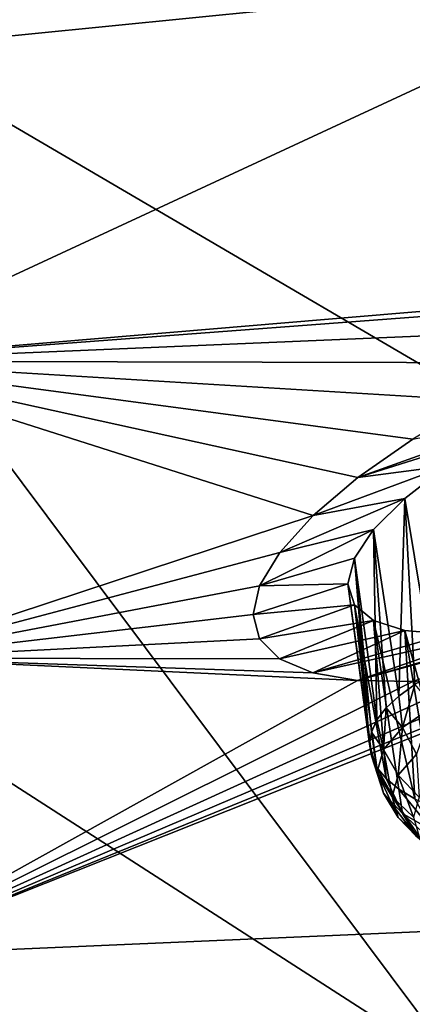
# Model space of a CAD drawing. Header units: metres. Extents: x -90 to 304, y -90 to 74.
# Tile 538 of 570: x 287.56 to 289.23, y 0.72 to 4.9. Entities that reach past the tile are written whole.
import ezdxf

# ---------------------------------------------------------------- set-up
doc = ezdxf.new("R2010")
doc.units = ezdxf.units.M
doc.layers.add('solid_21662050_350', color=7, linetype='CONTINUOUS')

msp = doc.modelspace()

# ---------------------------------------------------------------- linework, layer by layer
at = {"layer": 'solid_21662050_350'}
for points in [[(289.39624, 8.123438, 202.476379), (287.637909, 6.832547, 206.063828), (294.386627, 3.213256, 207.553268)], [(287.637909, 6.832547, 206.063828), (285.585876, 5.59242, 209.510269), (292.082642, 1.7806, 211.532623)], [(287.637909, 6.832547, 206.063828), (292.082642, 1.7806, 211.532623), (294.386627, 3.213256, 207.553268)], [(286.233337, 4.70265, 170.657196), (285.425049, 5.937442, 167.227112), (289.704224, 6.43905, 169.640167)], [(286.233337, 4.70265, 170.657196), (289.704224, 6.43905, 169.640167), (290.32431, 5.112848, 173.323837)], [(285.585876, 5.59242, 209.510269), (283.252808, 4.410706, 212.794464), (289.450409, 0.414367, 215.327469)], [(285.585876, 5.59242, 209.510269), (289.450409, 0.414367, 215.327469), (292.082642, 1.7806, 211.532623)], [(286.749512, 3.450006, 174.136856), (286.233337, 4.70265, 170.657196), (290.32431, 5.112848, 173.323837)], [(286.749512, 3.450006, 174.136856), (290.32431, 5.112848, 173.323837), (290.636963, 3.777125, 177.034775)], [(283.252808, 4.410706, 212.794464), (286.506561, -0.876834, 218.913925), (289.450409, 0.414367, 215.327469)], [(290.508423, 3.732479, 177.016541), (286.749512, 3.450006, 174.136856), (290.636963, 3.777125, 177.034775)], [(290.508423, 3.732479, 177.016541), (290.15155, 3.594081, 177.008133), (286.749512, 3.450006, 174.136856)], [(290.15155, 3.594081, 177.008133), (289.813599, 3.442168, 177.060944), (286.749512, 3.450006, 174.136856)], [(288.805908, 2.793574, 177.77774), (286.970337, 2.187423, 177.644119), (286.749512, 3.450006, 174.136856)], [(288.995514, 2.954696, 177.532516), (288.805908, 2.793574, 177.77774), (286.749512, 3.450006, 174.136856)], [(289.228638, 3.117851, 177.329239), (288.995514, 2.954696, 177.532516), (286.749512, 3.450006, 174.136856)], [(289.503723, 3.281997, 177.169724), (289.228638, 3.117851, 177.329239), (286.749512, 3.450006, 174.136856)], [(289.813599, 3.442168, 177.060944), (289.503723, 3.281997, 177.169724), (286.749512, 3.450006, 174.136856)], [(289.714569, 3.213107, 177.572021), (288.995514, 2.954696, 177.532516), (289.228638, 3.117851, 177.329239)], [(289.591766, 3.144219, 177.630493), (288.995514, 2.954696, 177.532516), (289.714569, 3.213107, 177.572021)], [(289.372925, 3.004809, 177.781815), (288.995514, 2.954696, 177.532516), (289.591766, 3.144219, 177.630493)], [(289.372925, 3.004809, 177.781815), (288.805908, 2.793574, 177.77774), (288.995514, 2.954696, 177.532516)], [(289.194672, 2.866755, 177.973953), (288.805908, 2.793574, 177.77774), (289.372925, 3.004809, 177.781815)], [(289.194672, 2.866755, 177.973953), (289.372925, 3.004809, 177.781815), (289.318268, 2.122702, 177.689896)], [(289.194672, 2.866755, 177.973953), (288.66394, 2.637302, 178.060852), (288.805908, 2.793574, 177.77774)], [(289.062439, 2.734309, 178.200363), (288.66394, 2.637302, 178.060852), (289.194672, 2.866755, 177.973953)], [(289.062439, 2.734309, 178.200363), (289.194672, 2.866755, 177.973953), (289.168579, 2.026859, 177.931396)], [(289.194672, 2.866755, 177.973953), (289.236633, 2.075754, 177.806824), (289.168579, 2.026859, 177.931396)], [(289.194672, 2.866755, 177.973953), (289.318268, 2.122702, 177.689896), (289.236633, 2.075754, 177.806824)], [(288.805908, 2.793574, 177.77774), (288.66394, 2.637302, 178.060852), (286.970337, 2.187423, 177.644119)], [(289.062439, 2.734309, 178.200363), (288.57843, 2.494935, 178.365631), (288.66394, 2.637302, 178.060852)], [(288.980865, 2.611914, 178.453247), (288.57843, 2.494935, 178.365631), (289.062439, 2.734309, 178.200363)], [(288.980865, 2.611914, 178.453247), (289.062439, 2.734309, 178.200363), (289.07605, 1.925386, 178.197983)], [(289.062439, 2.734309, 178.200363), (289.114838, 1.976552, 178.062271), (289.07605, 1.925386, 178.197983)], [(289.062439, 2.734309, 178.200363), (289.168579, 2.026859, 177.931396), (289.114838, 1.976552, 178.062271)], [(288.66394, 2.637302, 178.060852), (288.57843, 2.494935, 178.365631), (286.970337, 2.187423, 177.644119)], [(288.980865, 2.611914, 178.453247), (288.953278, 2.504099, 178.723297), (288.57843, 2.494935, 178.365631)], [(288.980865, 2.611914, 178.453247), (289.044769, 1.822719, 178.477982), (288.953278, 2.504099, 178.723297)], [(288.980865, 2.611914, 178.453247), (289.052612, 1.87392, 178.337067), (289.044769, 1.822719, 178.477982)], [(288.980865, 2.611914, 178.453247), (289.07605, 1.925386, 178.197983), (289.052612, 1.87392, 178.337067)], [(288.57843, 2.494935, 178.365631), (288.551849, 2.373005, 178.676102), (286.970337, 2.187423, 177.644119)], [(288.953278, 2.504099, 178.723297), (288.551849, 2.373005, 178.676102), (288.57843, 2.494935, 178.365631)], [(288.980865, 2.415035, 179.000107), (288.551849, 2.373005, 178.676102), (288.953278, 2.504099, 178.723297)], [(288.953278, 2.504099, 178.723297), (289.044769, 1.822719, 178.477982), (289.052612, 1.772343, 178.619202)], [(288.980865, 2.415035, 179.000107), (288.953278, 2.504099, 178.723297), (289.052612, 1.772343, 178.619202)], [(288.980865, 2.415035, 179.000107), (288.577911, 2.269376, 178.991608), (288.551849, 2.373005, 178.676102)], [(289.062439, 2.34814, 179.272995), (288.577911, 2.269376, 178.991608), (288.980865, 2.415035, 179.000107)], [(288.980865, 2.415035, 179.000107), (289.052612, 1.772343, 178.619202), (289.07605, 1.723344, 178.759171)], [(288.980865, 2.415035, 179.000107), (289.07605, 1.723344, 178.759171), (289.114838, 1.676259, 178.896362)], [(289.062439, 2.34814, 179.272995), (288.980865, 2.415035, 179.000107), (289.114838, 1.676259, 178.896362)], [(290.125946, 2.405338, 180.263351), (289.227936, 2.088428, 180.187805), (288.994354, 2.092441, 179.9263)], [(290.125946, 2.405338, 180.263351), (288.994354, 2.092441, 179.9263), (289.982666, 2.368891, 180.208237)], [(290.507263, 2.362253, 180.821198), (290.32431, 1.072432, 184.546524), (286.894409, 0.922879, 181.156845)], [(290.150269, 2.250295, 180.739227), (290.507263, 2.362253, 180.821198), (286.894409, 0.922879, 181.156845)], [(288.551849, 2.373005, 178.676102), (288.577911, 2.269376, 178.991608), (286.970337, 2.187423, 177.644119)], [(289.062439, 2.34814, 179.272995), (288.662872, 2.184923, 179.316269), (288.577911, 2.269376, 178.991608)], [(289.194702, 2.305876, 179.531876), (288.662872, 2.184923, 179.316269), (289.062439, 2.34814, 179.272995)], [(289.982666, 2.368891, 180.208237), (288.994354, 2.092441, 179.9263), (289.845215, 2.339269, 180.14093)], [(289.062439, 2.34814, 179.272995), (289.114838, 1.676259, 178.896362), (289.168579, 1.631605, 179.029266)], [(289.062439, 2.34814, 179.272995), (289.168579, 1.631605, 179.029266), (289.236633, 1.58987, 179.156418)], [(289.194702, 2.305876, 179.531876), (289.062439, 2.34814, 179.272995), (289.236633, 1.58987, 179.156418)], [(289.194702, 2.305876, 179.531876), (288.804565, 2.124785, 179.633926), (288.662872, 2.184923, 179.316269)], [(289.372955, 2.289776, 179.767914), (288.804565, 2.124785, 179.633926), (289.194702, 2.305876, 179.531876)], [(289.845215, 2.339269, 180.14093), (288.994354, 2.092441, 179.9263), (289.591797, 2.300744, 179.973373)], [(289.194702, 2.305876, 179.531876), (289.236633, 1.58987, 179.156418), (289.318268, 1.551511, 179.276443)], [(289.194702, 2.305876, 179.531876), (289.318268, 1.551511, 179.276443), (289.412598, 1.516949, 179.388)], [(289.372955, 2.289776, 179.767914), (289.194702, 2.305876, 179.531876), (289.412598, 1.516949, 179.388)], [(288.577911, 2.269376, 178.991608), (288.662872, 2.184923, 179.316269), (286.970337, 2.187423, 177.644119)], [(289.591797, 2.300744, 179.973373), (288.994354, 2.092441, 179.9263), (288.804565, 2.124785, 179.633926)], [(289.591797, 2.300744, 179.973373), (288.804565, 2.124785, 179.633926), (289.372955, 2.289776, 179.767914)], [(289.812317, 2.166989, 180.601486), (290.150269, 2.250295, 180.739227), (286.894409, 0.922879, 181.156845)], [(288.994354, 2.092441, 179.9263), (286.894409, 0.922879, 181.156845), (286.970337, 2.187423, 177.644119)], [(288.804565, 2.124785, 179.633926), (288.994354, 2.092441, 179.9263), (286.970337, 2.187423, 177.644119)], [(288.662872, 2.184923, 179.316269), (288.804565, 2.124785, 179.633926), (286.970337, 2.187423, 177.644119)], [(289.502777, 2.113083, 180.415512), (289.812317, 2.166989, 180.601486), (286.894409, 0.922879, 181.156845)], [(289.227936, 2.088428, 180.187805), (289.502777, 2.113083, 180.415512), (286.894409, 0.922879, 181.156845)], [(288.994354, 2.092441, 179.9263), (289.227936, 2.088428, 180.187805), (286.894409, 0.922879, 181.156845)], [(289.184326, 1.893665, 177.930481), (289.168579, 2.026859, 177.931396), (289.236633, 2.075754, 177.806824)], [(289.314331, 1.983014, 177.703766), (289.184326, 1.893665, 177.930481), (289.236633, 2.075754, 177.806824)], [(289.184326, 1.893665, 177.930481), (289.114838, 1.976552, 178.062271), (289.168579, 2.026859, 177.931396)], [(289.104279, 1.799925, 178.177643), (289.07605, 1.925386, 178.197983), (289.114838, 1.976552, 178.062271)], [(289.184326, 1.893665, 177.930481), (289.104279, 1.799925, 178.177643), (289.114838, 1.976552, 178.062271)], [(289.243652, 1.779909, 177.912827), (289.184326, 1.893665, 177.930481), (289.314331, 1.983014, 177.703766)], [(289.104279, 1.799925, 178.177643), (289.052612, 1.87392, 178.337067), (289.07605, 1.925386, 178.197983)], [(289.16684, 1.689979, 178.149933), (289.104279, 1.799925, 178.177643), (289.184326, 1.893665, 177.930481)], [(289.16684, 1.689979, 178.149933), (289.184326, 1.893665, 177.930481), (289.243652, 1.779909, 177.912827)], [(289.052612, 1.87392, 178.337067), (289.07724, 1.705395, 178.435745), (289.044769, 1.822719, 178.477982)], [(289.104279, 1.799925, 178.177643), (289.07724, 1.705395, 178.435745), (289.052612, 1.87392, 178.337067)], [(289.104279, 1.61371, 178.69487), (289.052612, 1.772343, 178.619202), (289.044769, 1.822719, 178.477982)], [(289.07724, 1.705395, 178.435745), (289.104279, 1.61371, 178.69487), (289.044769, 1.822719, 178.477982)], [(289.104279, 1.799925, 178.177643), (289.1409, 1.599292, 178.397552), (289.07724, 1.705395, 178.435745)], [(289.16684, 1.689979, 178.149933), (289.1409, 1.599292, 178.397552), (289.104279, 1.799925, 178.177643)], [(289.104279, 1.61371, 178.69487), (289.07605, 1.723344, 178.759171), (289.052612, 1.772343, 178.619202)], [(289.16684, 1.689979, 178.149933), (289.243652, 1.779909, 177.912827), (289.255707, 1.597104, 178.134155)], [(289.184326, 1.528391, 178.945068), (289.114838, 1.676259, 178.896362), (289.07605, 1.723344, 178.759171)], [(289.104279, 1.61371, 178.69487), (289.184326, 1.528391, 178.945068), (289.07605, 1.723344, 178.759171)], [(289.16684, 1.511334, 178.646149), (289.104279, 1.61371, 178.69487), (289.07724, 1.705395, 178.435745)], [(289.16684, 1.511334, 178.646149), (289.07724, 1.705395, 178.435745), (289.1409, 1.599292, 178.397552)], [(289.184326, 1.528391, 178.945068), (289.168579, 1.631605, 179.029266), (289.114838, 1.676259, 178.896362)], [(289.16684, 1.689979, 178.149933), (289.231415, 1.512133, 178.366165), (289.1409, 1.599292, 178.397552)], [(289.16684, 1.689979, 178.149933), (289.255707, 1.597104, 178.134155), (289.231415, 1.512133, 178.366165)], [(289.314331, 1.452719, 179.176712), (289.236633, 1.58987, 179.156418), (289.168579, 1.631605, 179.029266)], [(289.184326, 1.528391, 178.945068), (289.314331, 1.452719, 179.176712), (289.168579, 1.631605, 179.029266)], [(289.243652, 1.429483, 178.886169), (289.184326, 1.528391, 178.945068), (289.104279, 1.61371, 178.69487)], [(289.243652, 1.429483, 178.886169), (289.104279, 1.61371, 178.69487), (289.16684, 1.511334, 178.646149)], [(289.1409, 1.599292, 178.397552), (289.231415, 1.512133, 178.366165), (289.255707, 1.429717, 178.599091)], [(289.16684, 1.511334, 178.646149), (289.1409, 1.599292, 178.397552), (289.255707, 1.429717, 178.599091)], [(289.16684, 1.511334, 178.646149), (289.255707, 1.429717, 178.599091), (289.327667, 1.353025, 178.82399)], [(289.243652, 1.429483, 178.886169), (289.16684, 1.511334, 178.646149), (289.327667, 1.353025, 178.82399)], [(289.368347, 1.356887, 179.108398), (289.314331, 1.452719, 179.176712), (289.184326, 1.528391, 178.945068)], [(289.368347, 1.356887, 179.108398), (289.184326, 1.528391, 178.945068), (289.243652, 1.429483, 178.886169)], [(286.522186, -0.335636, 184.652802), (290.32431, 1.072432, 184.546524), (289.704224, -0.253776, 188.230194)], [(286.522186, -0.335636, 184.652802), (286.894409, 0.922879, 181.156845), (290.32431, 1.072432, 184.546524)]]:
    msp.add_3dface(points, dxfattribs=at)

doc.saveas('drawing.dxf')
